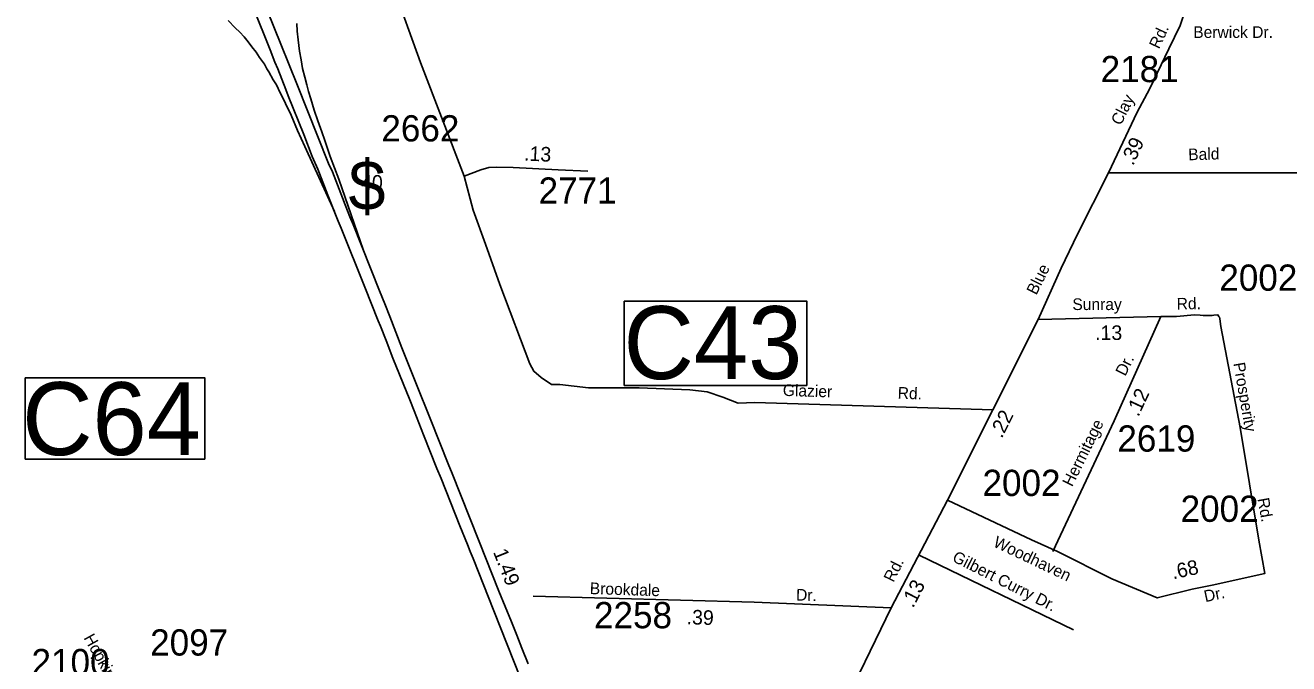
# Model space of a CAD drawing. Extents: x 1945482 to 2853149, y 66427 to 1015778.
# Drawn here: x 2335665 to 2342776, y 216606 to 220197 of the extents above; entities that cross this region are included whole.
import ezdxf

# ---------------------------------------------------------------- set-up
doc = ezdxf.new("R2010")
doc.units = 0
for name, color, linetype in [('Old_Level_10', 7, 'Continuous'), ('Old_Level_11', 7, 'Continuous'), ('Old_Level_17', 7, 'Continuous'), ('Old_Level_27', 7, 'Continuous'), ('Old_Level_31', 7, 'Continuous'), ('Old_Level_32', 7, 'Continuous'), ('Old_Level_35', 7, 'Continuous'), ('Old_Level_4', 7, 'Continuous'), ('Old_Level_47', 7, 'Continuous'), ('Old_Level_8', 7, 'Continuous')]:
    doc.layers.add(name, color=color, linetype=linetype)

msp = doc.modelspace()

# ---------------------------------------------------------------- linework, layer by layer
at = {"layer": 'Old_Level_27'}
for points in [[(2337370.6, 219420.5), (2337310.2, 219575.2), (2337196.2, 219859.3), (2337102.6, 220090.7), (2337028.8, 220277.4), (2337000.6, 220349.9), (2336984.3, 220390.4), (2336923.1, 220540.7), (2336816, 220810.5), (2336759.6, 220953.4), (2336711.2, 221083), (2336680.3, 221166.4)], [(2336613.5, 221119), (2336656.9, 221015.8), (2336730.4, 220841.2), (2336759.3, 220768.9), (2336848.1, 220546.7), (2336876.6, 220475.3), (2336891.5, 220437.8), (2336980.8, 220213.7), (2337008.8, 220143.7), (2337042.6, 220060.1), (2337070, 219989.1), (2337085.4, 219952.1), (2337131, 219837), (2337145.4, 219801.3), (2337233.4, 219582.6), (2337279.9, 219459.2)], [(2337279.9, 219459.2), (2337310.6, 219388.4), (2337368.2, 219242.5), (2337426.5, 219095.7), (2337443.2, 219055.5), (2337575.8, 218723.7), (2337651.2, 218534.8), (2337663.3, 218504.5), (2337695.3, 218424.1), (2337734.3, 218324.4), (2337828.4, 218090.6), (2337852.8, 218027.8), (2337906.2, 217894), (2337980.7, 217703.8), (2338004.9, 217648), (2338110.9, 217381.4), (2338153.7, 217276), (2338169.1, 217237.6), (2338185.3, 217198.3), (2338301.7, 216903.4), (2338452.6, 216524.7)], [(2338494.6, 216605.8), (2338460.4, 216692.6), (2338431, 216767.4), (2338401.7, 216841.2), (2338330.9, 217014.1), (2338220.1, 217294.3), (2338064, 217684.5), (2338049.2, 217721.7), (2337944, 217984.6), (2337866.5, 218177.1), (2337784.5, 218382.9), (2337716.3, 218558.5), (2337688.4, 218629.8), (2337659.1, 218702.8), (2337510.3, 219076), (2337491.4, 219120.4), (2337464.9, 219187.9), (2337450, 219227), (2337393.7, 219372.4), (2337370.6, 219420.5)]]:
    msp.add_lwpolyline(points, dxfattribs=at)
at = {"layer": 'Old_Level_31'}
for points in [[(2340064.3, 218171.8), (2339036.2, 218171.8), (2339036.2, 218644.7), (2340064.3, 218644.7)], [(2336676.3, 217757.4), (2335664.8, 217757.4), (2335664.8, 218213.7), (2336676.3, 218213.7)]]:
    msp.add_lwpolyline(points, close=True, dxfattribs=at)
at = {"layer": 'Old_Level_32'}
for p, q in [((2341365.3, 218543.1), (2340856.1, 217525.5)), ((2340856.1, 217525.5), (2340539, 216921))]:
    msp.add_line(p, q, dxfattribs=at)
for points in [[(2338167.1, 221653), (2338198.8, 221517.8), (2338210.9, 221459.7), (2338220.6, 221403.9), (2338213.3, 221333.6), (2338078.1, 221102.3), (2337952.2, 220939.9), (2337845.6, 220792.1), (2337797.1, 220726.6), (2337772.9, 220692.7), (2337748.7, 220653.9), (2337726.9, 220590.9), (2337724.4, 220547.2), (2337734.1, 220421.2), (2337889.3, 219987.6), (2338136, 219348.9)], [(2342225.5, 220369.5), (2342207.4, 220312.8), (2342190.7, 220270.7), (2342180.1, 220241.5), (2342164.7, 220195.2), (2342101.1, 220064.1), (2341993, 219838.1), (2341923.1, 219708.9), (2341761, 219368.1), (2341587, 219023.1), (2341494.4, 218831.3), (2341365.3, 218543.1)], [(2338136, 219348.9), (2338229.8, 219385.1), (2338273.3, 219397.2), (2338314.3, 219399.6), (2338411, 219397.2), (2338664.7, 219385.1), (2338830.5, 219376.6)], [(2340856.1, 217525.5), (2341328.9, 217302.8), (2341474.2, 217237), (2341781.1, 217083.3), (2342036.2, 216976.3), (2342231.9, 217024.8), (2342344.7, 217046.9), (2342641.2, 217113.4), (2342608, 217301.5), (2342502.4, 217934), (2342393.6, 218502.1), (2342387.4, 218546.4), (2342386.5, 218555.3), (2342382, 218559.8), (2342377.1, 218567.9), (2342355.4, 218566.9), (2342345.7, 218565.1), (2342334.1, 218565.1), (2342294.8, 218565.2), (2342278.2, 218566), (2342245.5, 218567.9), (2342144, 218559.7), (2342056.5, 218559.7)], [(2342056.5, 218559.7), (2341365.3, 218543.1)], [(2342056.5, 218559.7), (2341794.4, 217972.7)], [(2340539, 216921), (2339767.1, 216951.7), (2338522.9, 216986)], [(2340539, 216921), (2340244.7, 216312.1), (2339833.2, 215479), (2339802.5, 215414), (2339753.8, 215298.3), (2339721.8, 215184.7), (2339698.1, 215030.5)]]:
    msp.add_lwpolyline(points, dxfattribs=at)
at = {"layer": 'Old_Level_35'}
for points in [[(2338136, 219348.9), (2338185.5, 219157.9), (2338255.2, 218966.2), (2338336.5, 218739.6), (2338452.6, 218431.6), (2338504.9, 218292.2), (2338528.1, 218251.5), (2338568.7, 218216.6), (2338626.8, 218176), (2338673.3, 218176), (2338835.8, 218158.5), (2339120.4, 218158.5), (2339404.9, 218146.9), (2339503.6, 218135.3), (2339590.7, 218106.2), (2339677.8, 218071.4), (2339771, 218076.2)], [(2345964.2, 217886.6), (2344697.7, 217664.7), (2343444.4, 217509.3), (2343148.3, 219246.8), (2343120.7, 219311.2), (2343083.9, 219357.2), (2343047.2, 219366.4), (2341761, 219368.1)], [(2339771, 218076.2), (2341110.7, 218034.3)], [(2341794.4, 217972.7), (2341448.2, 217236.5)], [(2341564.3, 216797), (2340696.2, 217217.2)]]:
    msp.add_lwpolyline(points, dxfattribs=at)
at = {"layer": 'Old_Level_47'}
for points in [[(2337404.7, 219150.6), (2337238.2, 219515.5), (2337197.6, 219605.8), (2337161, 219690.9), (2337128.7, 219757.7), (2337110.1, 219796.1), (2337094, 219827.8), (2337083.5, 219851.4), (2337074.2, 219868.7), (2337059.9, 219890.4), (2337036.3, 219935.7), (2337025.3, 219952.8), (2337010.4, 219978.2), (2336999.8, 219993.8), (2336983.1, 220016.7), (2336964.5, 220045.3), (2336940.9, 220075.7), (2336918.6, 220104.8), (2336896.2, 220132.1), (2336872.8, 220158), (2336846.8, 220183.4), (2336807.7, 220223.8)], [(2337568, 218931.3), (2337429, 219331.7), (2337381.3, 219458.4), (2337350.1, 219549.9), (2337333.5, 219598.2), (2337311.9, 219659.4), (2337291.7, 219719.9), (2337272.3, 219784.1), (2337259.4, 219825.3), (2337248.6, 219862.8), (2337237.8, 219906), (2337225.5, 219955), (2337216.9, 220003.3), (2337207.5, 220052.3), (2337201, 220115), (2337196, 220163.3), (2337193.8, 220207.2)]]:
    msp.add_lwpolyline(points, dxfattribs=at)

# ---------------------------------------------------------------- texts
at = {"layer": 'Old_Level_10'}
for s, height, rotation, p in [('Bald', 65.62, 1.60156, (2342211.2, 219437.8)), ('Glazier', 65.62, 358.16642, (2339927.8, 218112.8)), ('Rd.', 65.62, 357.70262, (2340574.2, 218097.5)), ('Gilbert Curry Dr.', 65.617, 333.25698, (2340877.5, 217185.1))]:
    msp.add_text(s, height=height, rotation=rotation, dxfattribs=at).set_placement(p)
at = {"layer": 'Old_Level_11'}
for s, rotation, p in [('Rd.', 65.03014, (2342046.3, 220060)), ('Clay', 63.48307, (2341830.9, 219629.8)), ('Blue', 63.56143, (2341355.2, 218676)), ('Sunray', 359.92356, (2341558.3, 218595.6)), ('Rd.', 1.09154, (2342145.9, 218597.9)), ('Dr.', 63.67036, (2341856.2, 218219.6)), ('Prosperity', 279.88236, (2342464, 218295.7)), ('Hermitage', 63.67036, (2341557.2, 217597.3)), ('Rd.', 280.37179, (2342599.8, 217533.6)), ('Woodhaven', 334.64312, (2341107.9, 217267.8)), ('Rd.', 63.59395, (2340551.6, 217059.6)), ('Brookdale', 358.22708, (2338841.4, 216997.8)), ('Dr.', 358.22708, (2340002.2, 216961.9)), ('Dr.', 12.27144, (2342306.8, 216951.9)), ('Hopkins', 298.96163, (2335991.8, 216751.7))]:
    msp.add_text(s, height=65.62, rotation=rotation, dxfattribs=at).set_placement(p)
msp.add_text('Berwick Dr.', height=65.617, dxfattribs=at).set_placement((2342238.8, 220126.2))
at = {"layer": 'Old_Level_17'}
for s, rotation, p in [('.39', 64.55287, (2341899.7, 219403.9)), ('.13', 357.27517, (2338470.9, 219436.7)), ('.13', 0.23889, (2341686.6, 218426.7)), ('.12', 64.81102, (2341929.7, 217991.1)), ('.22', 63.41471, (2341161.4, 217869.9)), ('1.49', 291.58189, (2338296.6, 217234.6)), ('.68', 12.27144, (2342125.5, 217080.3)), ('.13', 62.58298, (2340662.1, 216915.3)), ('.39', 358.22708, (2339386.4, 216828.2))]:
    msp.add_text(s, height=82.02, rotation=rotation, dxfattribs=at).set_placement(p)
at = {"layer": 'Old_Level_31'}
for s, p in [('C43', (2339032, 218207.1)), ('C64', (2335647.2, 217779.4))]:
    msp.add_text(s, height=410.1, dxfattribs=at).set_placement(p)
at = {"layer": 'Old_Level_4'}
for s, height, p in [('$', 278.9, (2337484.6, 219157.1)), ('40', 82.02, (2337555.1, 219272.7))]:
    msp.add_text(s, height=height, dxfattribs=at).set_placement(p)
at = {"layer": 'Old_Level_8'}
for s, p in [('2181', (2341717.5, 219877.4)), ('2662', (2337668.9, 219543.8)), ('2771', (2338554, 219193.8)), ('2002', (2342385.4, 218703.9)), ('2619', (2341811.6, 217799)), ('2002', (2341052.5, 217549.4)), ('2002', (2342167.5, 217404)), ('2258', (2338865.9, 216805.4)), ('2097', (2336367.7, 216651.7)), ('2100', (2335700, 216541.1))]:
    msp.add_text(s, height=147.64, dxfattribs=at).set_placement(p)

doc.saveas('drawing.dxf')
